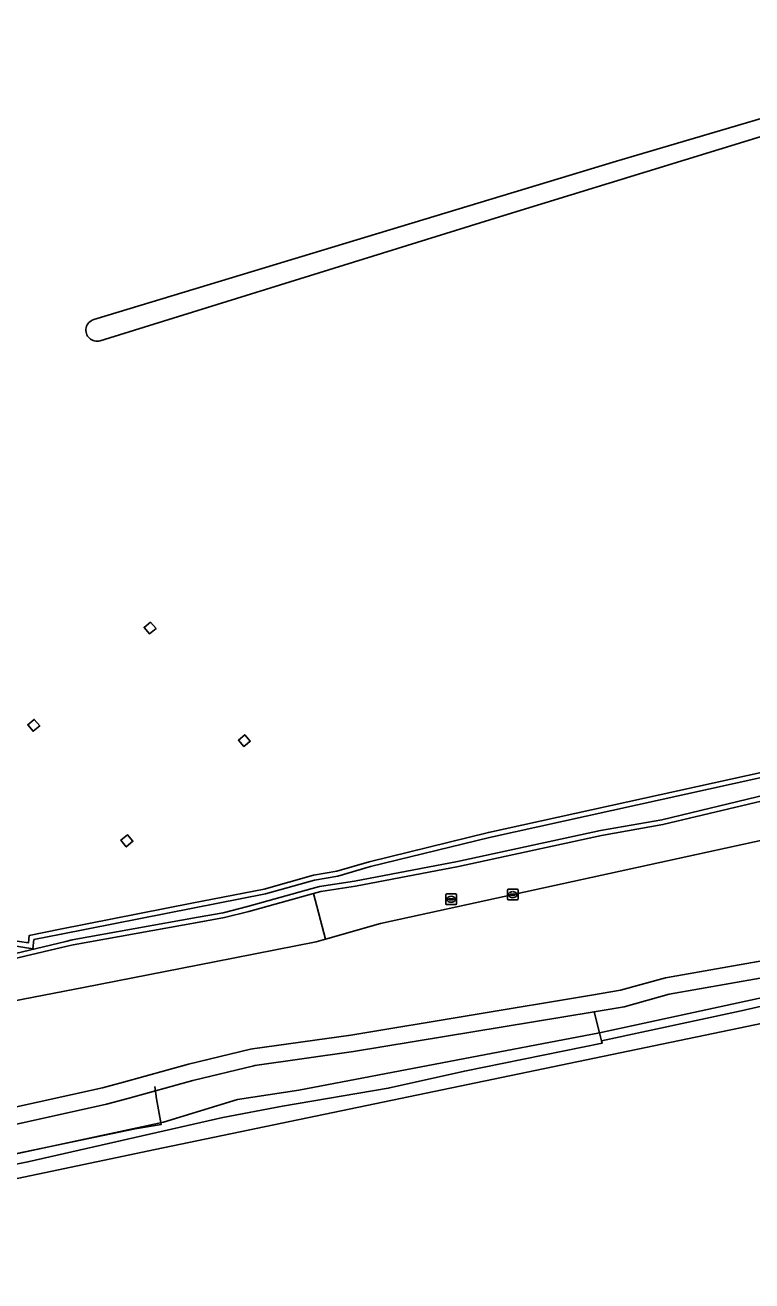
# Model space of a CAD drawing. Extents: x 162879 to 165540, y 384011 to 385181.
# Drawn here: x 165165 to 165233.6, y 384406.9 to 384525.4 of the extents above; entities that cross this region are included whole.
import ezdxf

# ---------------------------------------------------------------- set-up
doc = ezdxf.new("R2010")
doc.units = 0
for name, color, linetype in [('IMGEO_Grasland_agrarisch', 7, 'Continuous'), ('IMGEO_Grasland_overig', 7, 'Continuous'), ('IMGEO_Groenvoorziening', 7, 'Continuous'), ('IMGEO_Hek', 7, 'Continuous'), ('IMGEO_Hoogspanningsmast', 7, 'Continuous'), ('IMGEO_Loofbos', 7, 'Continuous'), ('IMGEO_Oever', 7, 'Continuous'), ('IMGEO_Rioolput', 7, 'Continuous'), ('IMGEO_Spoorbaan_halfverhard', 7, 'Continuous'), ('IMGEO_Waterloop', 7, 'Continuous')]:
    doc.layers.add(name, color=color, linetype=linetype)

msp = doc.modelspace()

# ---------------------------------------------------------------- linework, layer by layer
at = {"layer": 'IMGEO_Grasland_agrarisch'}
for points in [[(165268.75, 384525.38), (165209.77, 384507.3), (165172.06, 384495.6)], [(165171.45, 384497.59), (165220.81, 384512.53), (165246.23, 384520.03)], [(165092.41, 384428.13), (165101.19, 384428.08), (165108.58, 384428.84), (165123.72, 384431.93), (165133.97, 384433.78), (165141.71, 384435.36), (165162.75, 384439.17), (165165.29, 384438.77), (165165.37, 384439.48), (165168.29, 384440.06), (165180.71, 384442.51), (165187.55, 384443.85), (165192.21, 384445.17), (165194.41, 384445.53), (165197.46, 384446.43), (165208.72, 384449.2), (165259.5, 384460.37)]]:
    msp.add_lwpolyline(points, dxfattribs=at)
for points in [[(165176.82, 384469.05), (165177.34, 384468.44), (165176.72, 384467.93), (165176.21, 384468.54)], [(165165.84, 384459.86), (165166.35, 384459.25), (165165.72, 384458.74), (165165.22, 384459.35)], [(165185.71, 384458.41), (165186.23, 384457.8), (165185.99, 384457.59), (165185.63, 384457.29), (165185.11, 384457.9)], [(165174.63, 384448.97), (165175.15, 384448.36), (165174.53, 384447.83), (165174.02, 384448.48)]]:
    msp.add_lwpolyline(points, close=True, dxfattribs=at)
msp.add_arc((165171.75, 384496.59), 1.04, 106.863, 287.2287, dxfattribs=at)
at = {"layer": 'IMGEO_Grasland_overig'}
msp.add_lwpolyline([(165192.21, 384443.44), (165193.34, 384439.12), (165198.55, 384440.59), (165249.28, 384451.66), (165275.85, 384457.72), (165302.58, 384462.84), (165321.2, 384466.73), (165343.52, 384470.67), (165342.58, 384474.76), (165341.78, 384474.26), (165336.17, 384473.26), (165315.24, 384468.91), (165289.92, 384463.99), (165265.24, 384458.87), (165246.05, 384454.44), (165242.87, 384453.92), (165235.14, 384452.3), (165225.2, 384449.93), (165219.41, 384448.91), (165205.9, 384445.98), (165196.16, 384444.13), (165192.89, 384443.63)], close=True, dxfattribs=at)
for points in [[(165163.82, 384433.27), (165170.49, 384434.57), (165182.86, 384436.99), (165192.45, 384438.87), (165193.34, 384439.12), (165192.21, 384443.44), (165186.11, 384441.73), (165183.79, 384441.16), (165181.41, 384440.73), (165169.52, 384438.58), (165168.94, 384438.45), (165162.69, 384436.97), (165154.05, 384435.27), (165138.05, 384432.4), (165129.67, 384430.55), (165124.27, 384429.65), (165110.24, 384426.86), (165099.73, 384425.21), (165096.09, 384424.87)], [(165240.11, 384436.46), (165225.8, 384433.94), (165221.56, 384432.75), (165218.71, 384432.28), (165219.22, 384430.3), (165241.91, 384435.2)], [(165241.91, 384435.2), (165219.22, 384430.3), (165219.42, 384429.53), (165232.59, 384432.35), (165247.75, 384435.82)], [(165151.54, 384415.42), (165165.24, 384418.11), (165183.66, 384422.31), (165189.29, 384423.38), (165199.26, 384425.06), (165206.46, 384426.68), (165219.47, 384429.32), (165219.42, 384429.53), (165219.22, 384430.3), (165190.82, 384424.89), (165185.04, 384423.99), (165178.03, 384421.84), (165157.66, 384417.47)]]:
    msp.add_lwpolyline(points, dxfattribs=at)
at = {"layer": 'IMGEO_Groenvoorziening'}
for points in [[(165239.54, 384437.97), (165225.45, 384435.49), (165221.21, 384434.3), (165218.45, 384433.84), (165195.74, 384430.08), (165186.46, 384428.77), (165186.27, 384428.74), (165180.41, 384427.33), (165174.25, 384425.62), (165172.27, 384425.08), (165160.29, 384422.45)], [(165160.6, 384420.89), (165172.66, 384423.54), (165174.67, 384424.1), (165180.81, 384425.79), (165186.57, 384427.18), (165186.68, 384427.2), (165195.98, 384428.51), (165218.71, 384432.28), (165221.56, 384432.75), (165225.8, 384433.94), (165240.11, 384436.46)]]:
    msp.add_lwpolyline(points, dxfattribs=at)
at = {"layer": 'IMGEO_Hek'}
msp.add_lwpolyline([(165119.09, 384409.57), (165123.99, 384410.52), (165131.27, 384412.08), (165143.56, 384414.6), (165158.27, 384417.67), (165175.37, 384421.21), (165177.83, 384421.65), (165177.37, 384424.06), (165177.21, 384425.23)], dxfattribs=at)
at = {"layer": 'IMGEO_Hoogspanningsmast'}
for points in [[(165176.82, 384469.05), (165176.21, 384468.54), (165176.72, 384467.93), (165177.34, 384468.44)], [(165165.22, 384459.35), (165165.72, 384458.74), (165166.35, 384459.25), (165165.84, 384459.86)], [(165186.23, 384457.8), (165185.71, 384458.41), (165185.11, 384457.9), (165185.63, 384457.29), (165185.99, 384457.59)], [(165174.53, 384447.83), (165175.15, 384448.36), (165174.63, 384448.97), (165174.02, 384448.48)]]:
    msp.add_lwpolyline(points, close=True, dxfattribs=at)
at = {"layer": 'IMGEO_Loofbos'}
for points in [[(165249.28, 384451.66), (165198.55, 384440.59), (165193.34, 384439.12), (165192.45, 384438.87), (165182.86, 384436.99), (165170.49, 384434.57), (165163.82, 384433.27)], [(165160.29, 384422.45), (165172.27, 384425.08), (165174.25, 384425.62), (165180.41, 384427.33), (165186.27, 384428.74), (165186.46, 384428.77), (165195.74, 384430.08), (165218.45, 384433.84), (165221.21, 384434.3), (165225.45, 384435.49), (165239.54, 384437.97)]]:
    msp.add_lwpolyline(points, dxfattribs=at)
at = {"layer": 'IMGEO_Oever'}
for points in [[(165091.36, 384427.7), (165092.4, 384427.65), (165101.21, 384427.61), (165108.66, 384428.37), (165123.81, 384431.46), (165134.06, 384433.32), (165141.8, 384434.89), (165162.76, 384438.68), (165165.71, 384438.22), (165165.8, 384439.08), (165168.39, 384439.59), (165180.8, 384442.04), (165187.66, 384443.39), (165192.31, 384444.7), (165194.51, 384445.06), (165197.59, 384445.97), (165208.83, 384448.73), (165259.61, 384459.9)], [(165259.5, 384460.37), (165208.72, 384449.2), (165197.46, 384446.43), (165194.41, 384445.53), (165192.21, 384445.17), (165187.55, 384443.85), (165180.71, 384442.51), (165168.29, 384440.06), (165165.37, 384439.48), (165165.29, 384438.77), (165162.75, 384439.17), (165141.71, 384435.36), (165133.97, 384433.78), (165123.72, 384431.93), (165108.58, 384428.84), (165101.19, 384428.08), (165092.41, 384428.13)], [(165235.03, 384452.77), (165225.11, 384450.4), (165219.32, 384449.38), (165205.8, 384446.45), (165196.08, 384444.6), (165192.79, 384444.1), (165192.08, 384443.9), (165185.99, 384442.2), (165183.69, 384441.62), (165181.32, 384441.2), (165169.43, 384439.05), (165168.83, 384438.91), (165162.59, 384437.43), (165153.97, 384435.74), (165137.95, 384432.87), (165129.58, 384431.02), (165124.19, 384430.12), (165110.16, 384427.33), (165099.67, 384425.68), (165095.99, 384425.34), (165095.16, 384425.05)], [(165096.09, 384424.87), (165099.73, 384425.21), (165110.24, 384426.86), (165124.27, 384429.65), (165129.67, 384430.55), (165138.05, 384432.4), (165154.05, 384435.27), (165162.69, 384436.97), (165168.94, 384438.45), (165169.52, 384438.58), (165181.41, 384440.73), (165183.79, 384441.16), (165186.11, 384441.73), (165192.21, 384443.44), (165192.89, 384443.63), (165196.16, 384444.13), (165205.9, 384445.98), (165219.41, 384448.91), (165225.2, 384449.93), (165235.14, 384452.3)]]:
    msp.add_lwpolyline(points, dxfattribs=at)
at = {"layer": 'IMGEO_Rioolput'}
for p, q in [((165204.71, 384442.46), (165204.71, 384443.32)), ((165204.78, 384443.39), (165205.63, 384443.39)), ((165205.2, 384443.17), (165205.22, 384443.17)), ((165205.71, 384443.32), (165205.71, 384442.46)), ((165210.53, 384442.9), (165210.53, 384443.76)), ((165210.6, 384443.83), (165211.45, 384443.83)), ((165210.79, 384443.32), (165210.79, 384443.34)), ((165210.83, 384443.37), (165211.23, 384443.37)), ((165211.22, 384443.29), (165210.83, 384443.29)), ((165211.04, 384443.05), (165211.01, 384443.05)), ((165211.02, 384443.61), (165211.04, 384443.61)), ((165211.27, 384443.34), (165211.27, 384443.32)), ((165211.53, 384443.76), (165211.53, 384442.9)), ((165205.63, 384442.39), (165204.78, 384442.39)), ((165204.97, 384442.88), (165204.97, 384442.9)), ((165205.01, 384442.93), (165205.41, 384442.93)), ((165205.4, 384442.85), (165205.01, 384442.85)), ((165205.22, 384442.61), (165205.19, 384442.61)), ((165205.45, 384442.9), (165205.45, 384442.88)), ((165211.45, 384442.83), (165210.6, 384442.83))]:
    msp.add_line(p, q, dxfattribs=at)
for points in [[(165204.71, 384442.46), (165204.71, 384443.32)], [(165204.78, 384443.39), (165205.63, 384443.39)], [(165205.71, 384443.32), (165205.71, 384442.46)], [(165210.53, 384442.9), (165210.53, 384443.76)], [(165210.6, 384443.83), (165211.45, 384443.83)], [(165211.53, 384443.76), (165211.53, 384442.9)], [(165205.63, 384442.39), (165204.78, 384442.39)], [(165211.45, 384442.83), (165210.6, 384442.83)]]:
    msp.add_lwpolyline(points, dxfattribs=at)
for centre, radius, start, end in [((165204.78, 384443.31), 0.0765, 91.552, 178.448), ((165204.78, 384443.31), 0.0765, 91.552, 178.448), ((165205.63, 384443.31), 0.0765, 1.552, 88.448), ((165205.63, 384443.31), 0.0765, 1.552, 88.448), ((165210.6, 384443.76), 0.0765, 91.552, 178.448), ((165210.6, 384443.76), 0.0765, 91.552, 178.448), ((165210.83, 384443.33), 0.0403, 85.8775, 175.7526), ((165210.82, 384443.32), 0.0366, 178.938, 274.7102), ((165211.23, 384443.33), 0.043, 264.8664, 352.4533), ((165211.23, 384443.34), 0.0386, 1.7309, 96.639), ((165211.45, 384443.76), 0.0765, 1.552, 88.448), ((165211.45, 384443.76), 0.0765, 1.552, 88.448), ((165204.78, 384442.46), 0.0765, 181.552, 268.448), ((165204.78, 384442.46), 0.0765, 181.552, 268.448), ((165205.01, 384442.89), 0.0403, 85.8775, 175.7526), ((165205, 384442.88), 0.0366, 178.938, 274.7102), ((165205.41, 384442.89), 0.043, 264.8664, 352.4533), ((165205.41, 384442.89), 0.0386, 1.7309, 96.639), ((165205.63, 384442.46), 0.0765, 271.552, 358.448), ((165205.63, 384442.46), 0.0765, 271.552, 358.448), ((165210.6, 384442.91), 0.0765, 181.552, 268.448), ((165210.6, 384442.91), 0.0765, 181.552, 268.448), ((165211.45, 384442.91), 0.0765, 271.552, 358.448), ((165211.45, 384442.91), 0.0765, 271.552, 358.448)]:
    msp.add_arc(centre, radius, start, end, dxfattribs=at)
for centre, major_axis, ratio, start_param, end_param in [((165205.19, 384442.89), (-0.387, 0.002), 0.722429, 4.712389, 7.853982), ((165205.22, 384442.89), (-0.39, 0.002), 0.717154, 1.570796, 4.712389), ((165211.01, 384443.33), (-0.387, 0.002), 0.722429, 4.712389, 7.853982), ((165211.04, 384443.33), (-0.39, 0.002), 0.717154, 1.570796, 4.712389)]:
    msp.add_ellipse(centre, major_axis=major_axis, ratio=ratio, start_param=start_param, end_param=end_param, dxfattribs=at)
at = {"layer": 'IMGEO_Spoorbaan_halfverhard'}
msp.add_lwpolyline([(165247.75, 384435.82), (165232.59, 384432.35), (165219.42, 384429.53), (165219.47, 384429.32), (165206.46, 384426.68), (165199.26, 384425.06), (165189.29, 384423.38), (165183.66, 384422.31), (165165.24, 384418.11), (165151.54, 384415.42), (165131.71, 384411.15), (165129.19, 384410.86), (165121.9, 384409.64), (165118.69, 384408.93), (165117.13, 384408.37), (165116.56, 384408.3), (165116.88, 384406.88), (165122.3, 384407.97), (165126.12, 384408.74), (165126.16, 384408.55), (165177.27, 384419.29), (165303.41, 384445.47)], dxfattribs=at)
at = {"layer": 'IMGEO_Waterloop'}
for points in [[(165172.06, 384495.6), (165209.77, 384507.3), (165268.75, 384525.38)], [(165246.23, 384520.03), (165220.81, 384512.53), (165171.45, 384497.59)], [(165259.61, 384459.9), (165208.83, 384448.73), (165197.59, 384445.97), (165194.51, 384445.06), (165192.31, 384444.7), (165187.66, 384443.39), (165180.8, 384442.04), (165168.39, 384439.59), (165165.8, 384439.08), (165165.71, 384438.22), (165162.76, 384438.68), (165141.8, 384434.89), (165134.06, 384433.32), (165123.81, 384431.46), (165108.66, 384428.37), (165101.21, 384427.61), (165092.4, 384427.65), (165091.36, 384427.7)], [(165095.16, 384425.05), (165095.99, 384425.34), (165099.67, 384425.68), (165110.16, 384427.33), (165124.19, 384430.12), (165129.58, 384431.02), (165137.95, 384432.87), (165153.97, 384435.74), (165162.59, 384437.43), (165168.83, 384438.91), (165169.43, 384439.05), (165181.32, 384441.2), (165183.69, 384441.62), (165185.99, 384442.2), (165192.08, 384443.9), (165192.79, 384444.1), (165196.08, 384444.6), (165205.8, 384446.45), (165219.32, 384449.38), (165225.11, 384450.4), (165235.03, 384452.77)], [(165157.66, 384417.47), (165178.03, 384421.84), (165185.04, 384423.99), (165190.82, 384424.89), (165219.22, 384430.3), (165218.71, 384432.28), (165195.98, 384428.51), (165186.68, 384427.2), (165186.57, 384427.18), (165180.81, 384425.79), (165174.67, 384424.1), (165172.66, 384423.54), (165160.6, 384420.89)]]:
    msp.add_lwpolyline(points, dxfattribs=at)
msp.add_arc((165171.75, 384496.59), 1.04, 106.863, 287.2287, dxfattribs=at)

doc.saveas('drawing.dxf')
